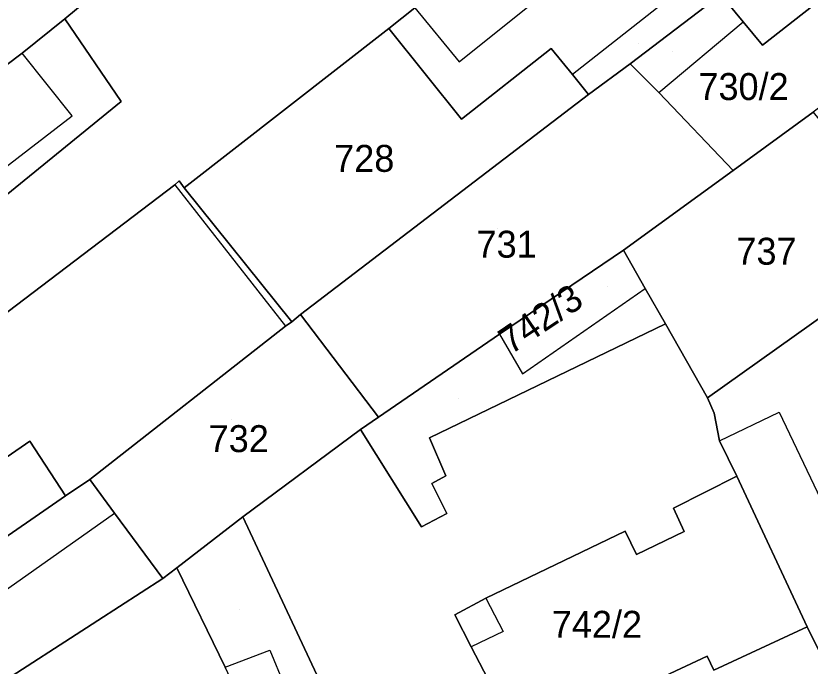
# Model space of a CAD drawing. Extents: x -263423 to -261326, y -1240067 to -1237864.
# Drawn here: x -262715.7 to -262656.8, y -1239094.9 to -1239046.7 of the extents above; entities that cross this region are included whole.
import ezdxf

# ---------------------------------------------------------------- set-up
doc = ezdxf.new("R2010")
doc.units = 0
for name, color, linetype in [('body_kn', 7, 'Continuous'), ('kladpar_druhypozemkov', 7, 'Continuous'), ('kladpar_hranice', 7, 'Continuous'), ('kladpar_parcelnecisla', 7, 'Continuous'), ('kladpar_plochy', 7, 'Continuous'), ('zappar_hrandruhpozemk', 7, 'Continuous')]:
    doc.layers.add(name, color=color, linetype=linetype)

msp = doc.modelspace()

# ---------------------------------------------------------------- linework, layer by layer
at = {"layer": 'body_kn'}
for p, q in [((-262712.08, -1239046.9), (-262712.08, -1239046.9)), ((-262661.77, -1239047.11), (-262661.77, -1239047.11)), ((-262661.77, -1239047.11), (-262661.77, -1239047.11)), ((-262688.05, -1239047.62), (-262688.05, -1239047.62)), ((-262660.34, -1239048.86), (-262660.34, -1239048.86)), ((-262715.25, -1239049.44), (-262715.25, -1239049.44)), ((-262715.25, -1239049.44), (-262715.25, -1239049.44)), ((-262676.02, -1239049.09), (-262676.02, -1239049.09)), ((-262682.83, -1239050.08), (-262682.83, -1239050.08)), ((-262670.15, -1239050.23), (-262670.15, -1239050.23)), ((-262674.42, -1239051.03), (-262674.42, -1239051.03)), ((-262668.04, -1239052.37), (-262668.04, -1239052.37)), ((-262668.04, -1239052.37), (-262668.04, -1239052.37)), ((-262707.9, -1239053.03), (-262707.9, -1239053.03)), ((-262673.24, -1239052.52), (-262673.24, -1239052.52)), ((-262673.24, -1239052.52), (-262673.24, -1239052.52)), ((-262711.54, -1239054.1), (-262711.54, -1239054.1)), ((-262682.67, -1239054.34), (-262682.67, -1239054.34)), ((-262682.67, -1239054.34), (-262682.67, -1239054.34)), ((-262662.52, -1239058.15), (-262662.52, -1239058.15)), ((-262703.59, -1239058.91), (-262703.59, -1239058.91)), ((-262703.91, -1239059.22), (-262703.91, -1239059.22)), ((-262703.91, -1239059.22), (-262703.91, -1239059.22)), ((-262703.22, -1239059.43), (-262703.22, -1239059.43)), ((-262670.64, -1239064.07), (-262670.64, -1239064.07)), ((-262670.64, -1239064.07), (-262670.64, -1239064.07)), ((-262669.05, -1239066.9), (-262669.05, -1239066.9)), ((-262694.6, -1239068.83), (-262694.6, -1239068.83)), ((-262695.25, -1239069.38), (-262695.25, -1239069.38)), ((-262695.7, -1239069.69), (-262695.7, -1239069.69)), ((-262695.7, -1239069.69), (-262695.7, -1239069.69)), ((-262667.53, -1239069.54), (-262667.53, -1239069.54)), ((-262679.85, -1239070.29), (-262679.85, -1239070.29)), ((-262679.85, -1239070.29), (-262679.85, -1239070.29)), ((-262678.14, -1239073.25), (-262678.14, -1239073.25)), ((-262664.41, -1239075.01), (-262664.41, -1239075.01)), ((-262688.81, -1239076.45), (-262688.81, -1239076.45)), ((-262663.93, -1239076.17), (-262663.93, -1239076.17)), ((-262659.1, -1239076.08), (-262659.1, -1239076.08)), ((-262690.16, -1239077.37), (-262690.16, -1239077.37)), ((-262714.67, -1239078.24), (-262714.67, -1239078.24)), ((-262714.67, -1239078.24), (-262714.67, -1239078.24)), ((-262685.03, -1239077.99), (-262685.03, -1239077.99)), ((-262663.53, -1239078.21), (-262663.53, -1239078.21)), ((-262663.53, -1239078.21), (-262663.53, -1239078.21)), ((-262710.23, -1239081.07), (-262710.23, -1239081.07)), ((-262683.83, -1239080.82), (-262683.83, -1239080.82)), ((-262662.25, -1239080.84), (-262662.25, -1239080.84)), ((-262684.85, -1239081.37), (-262684.85, -1239081.37)), ((-262712.03, -1239082.3), (-262712.03, -1239082.3)), ((-262708.38, -1239083.59), (-262708.38, -1239083.59)), ((-262683.76, -1239083.61), (-262683.76, -1239083.61)), ((-262666.94, -1239083.22), (-262666.94, -1239083.22)), ((-262698.87, -1239083.86), (-262698.87, -1239083.86)), ((-262685.62, -1239084.59), (-262685.62, -1239084.59)), ((-262685.62, -1239084.59), (-262685.62, -1239084.59)), ((-262670.53, -1239084.92), (-262670.53, -1239084.92)), ((-262670.53, -1239084.92), (-262670.53, -1239084.92)), ((-262666.15, -1239084.95), (-262666.15, -1239084.95)), ((-262669.68, -1239086.65), (-262669.68, -1239086.65)), ((-262703.77, -1239087.63), (-262703.77, -1239087.63)), ((-262704.81, -1239088.43), (-262704.81, -1239088.43)), ((-262704.81, -1239088.43), (-262704.81, -1239088.43)), ((-262680.85, -1239089.9), (-262680.85, -1239089.9)), ((-262680.85, -1239089.9), (-262680.85, -1239089.9)), ((-262683.16, -1239091.13), (-262683.16, -1239091.13)), ((-262679.57, -1239092.35), (-262679.57, -1239092.35)), ((-262657.04, -1239092.01), (-262657.04, -1239092.01)), ((-262681.95, -1239093.5), (-262681.95, -1239093.5)), ((-262696.87, -1239093.75), (-262696.87, -1239093.75)), ((-262664.45, -1239094.2), (-262664.45, -1239094.2))]:
    msp.add_line(p, q, dxfattribs=at)
at = {"layer": 'kladpar_druhypozemkov'}
for p, q in [((-262669.53, -1239048.69), (-262669.53, -1239048.69)), ((-262667.03, -1239049.29), (-262667.03, -1239049.29)), ((-262661.66, -1239050.92), (-262661.66, -1239050.92)), ((-262689.87, -1239055.99), (-262689.87, -1239055.99)), ((-262679.99, -1239062.49), (-262679.99, -1239062.49)), ((-262660.36, -1239062.88), (-262660.36, -1239062.88)), ((-262671.83, -1239066.79), (-262671.83, -1239066.79)), ((-262682.86, -1239075.1), (-262682.86, -1239075.1)), ((-262699.75, -1239076.66), (-262699.75, -1239076.66)), ((-262699.14, -1239090.72), (-262699.14, -1239090.72)), ((-262671.76, -1239091.25), (-262671.76, -1239091.25))]:
    msp.add_line(p, q, dxfattribs=at)
at = {"layer": 'kladpar_hranice'}
for points in [[(-262664, -1239027.62), (-262657.17, -1239021.87), (-262648.31, -1239032.61), (-262663.18, -1239044.86), (-262663.44, -1239045.1), (-262670.15, -1239050.23), (-262673.24, -1239052.52), (-262674.42, -1239051.03), (-262676.02, -1239049.09), (-262682.67, -1239054.34), (-262688.05, -1239047.62), (-262686.11, -1239046.07), (-262681.14, -1239042.05), (-262664, -1239027.62)], [(-262691.52, -1239029.5), (-262701.74, -1239038.3), (-262712.08, -1239046.9), (-262715.25, -1239049.44), (-262732.02, -1239062.1)], [(-262691.52, -1239029.5), (-262681.14, -1239042.05), (-262686.11, -1239046.07), (-262688.05, -1239047.62), (-262703.22, -1239059.43), (-262703.59, -1239058.91), (-262703.91, -1239059.22), (-262719.4, -1239070.96), (-262723.39, -1239065.02), (-262717.79, -1239061.08), (-262707.9, -1239053.03), (-262712.08, -1239046.9), (-262701.74, -1239038.3), (-262691.52, -1239029.5)], [(-262648.31, -1239032.61), (-262640.66, -1239041.88), (-262650.19, -1239048.95), (-262654.21, -1239044.03), (-262660.34, -1239048.86), (-262661.77, -1239047.11), (-262663.44, -1239045.1), (-262663.18, -1239044.86), (-262648.31, -1239032.61)], [(-262661.77, -1239047.11), (-262660.34, -1239048.86), (-262654.21, -1239044.03), (-262650.19, -1239048.95), (-262651.87, -1239050.25), (-262656.58, -1239053.83), (-262662.52, -1239058.15), (-262668.04, -1239052.37), (-262670.15, -1239050.23), (-262663.44, -1239045.1), (-262661.77, -1239047.11)], [(-262715.25, -1239049.44), (-262712.08, -1239046.9), (-262707.9, -1239053.03), (-262717.79, -1239061.08), (-262723.39, -1239065.02), (-262738.33, -1239074.87), (-262751.02, -1239083.55), (-262752.31, -1239081.49), (-262754.65, -1239078.07), (-262754.39, -1239077.95), (-262747.38, -1239073.59), (-262743.9, -1239071.12), (-262732.02, -1239062.1), (-262715.25, -1239049.44)], [(-262682.67, -1239054.34), (-262676.02, -1239049.09), (-262674.42, -1239051.03), (-262673.24, -1239052.52), (-262694.6, -1239068.83), (-262695.25, -1239069.38), (-262703.22, -1239059.43), (-262688.05, -1239047.62), (-262682.67, -1239054.34)], [(-262673.24, -1239052.52), (-262670.15, -1239050.23), (-262668.04, -1239052.37), (-262662.52, -1239058.15), (-262670.64, -1239064.07), (-262679.85, -1239070.29), (-262688.81, -1239076.45), (-262694.6, -1239068.83), (-262673.24, -1239052.52)], [(-262656.58, -1239053.83), (-262654.17, -1239056.81), (-262650.47, -1239061.59), (-262648.81, -1239063.91), (-262664.41, -1239075.01), (-262667.53, -1239069.54), (-262669.05, -1239066.9), (-262670.64, -1239064.07), (-262662.52, -1239058.15), (-262656.58, -1239053.83)], [(-262745.03, -1239088.13), (-262730.55, -1239078.97), (-262719.4, -1239070.96), (-262703.91, -1239059.22), (-262703.59, -1239058.91), (-262703.22, -1239059.43), (-262695.25, -1239069.38), (-262695.7, -1239069.69), (-262710.23, -1239081.07), (-262712.03, -1239082.3), (-262714.67, -1239078.24), (-262726.53, -1239086.43), (-262724.08, -1239090.62), (-262728.53, -1239093.57), (-262733.73, -1239096.51), (-262747.93, -1239104.71), (-262751.29, -1239107.32), (-262751.11, -1239107.68), (-262769.66, -1239117), (-262774.53, -1239103.7), (-262767.23, -1239099.21), (-262755.93, -1239093.42), (-262745.03, -1239088.13)], [(-262648.81, -1239063.91), (-262648.36, -1239063.61), (-262646.11, -1239068.1), (-262639.73, -1239081.14), (-262638.03, -1239084.61), (-262633.54, -1239094.11), (-262639, -1239096.73), (-262639.24, -1239096.15), (-262646.74, -1239099.8), (-262646.5, -1239100.44), (-262651.63, -1239102.93), (-262657.04, -1239092.01), (-262662.25, -1239080.84), (-262663.53, -1239078.21), (-262663.93, -1239076.17), (-262664.41, -1239075.01), (-262648.81, -1239063.91)], [(-262670.64, -1239064.07), (-262669.05, -1239066.9), (-262667.53, -1239069.54), (-262685.03, -1239077.99), (-262683.83, -1239080.82), (-262684.85, -1239081.37), (-262683.76, -1239083.61), (-262685.62, -1239084.59), (-262690.16, -1239077.37), (-262688.81, -1239076.45), (-262679.85, -1239070.29), (-262670.64, -1239064.07)], [(-262695.7, -1239069.69), (-262695.25, -1239069.38), (-262694.6, -1239068.83), (-262688.81, -1239076.45), (-262690.16, -1239077.37), (-262698.87, -1239083.86), (-262703.77, -1239087.63), (-262704.81, -1239088.43), (-262708.38, -1239083.59), (-262710.23, -1239081.07), (-262695.7, -1239069.69)], [(-262685.62, -1239084.59), (-262683.76, -1239083.61), (-262684.85, -1239081.37), (-262683.83, -1239080.82), (-262685.03, -1239077.99), (-262667.53, -1239069.54), (-262664.41, -1239075.01), (-262663.93, -1239076.17), (-262663.53, -1239078.21), (-262662.25, -1239080.84), (-262666.94, -1239083.22), (-262666.15, -1239084.95), (-262669.68, -1239086.65), (-262670.53, -1239084.92), (-262680.85, -1239089.9), (-262683.16, -1239091.13), (-262681.95, -1239093.5), (-262678.54, -1239100.06)], [(-262688.99, -1239104.98), (-262698.87, -1239083.86), (-262690.16, -1239077.37), (-262685.62, -1239084.59)], [(-262714.67, -1239078.24), (-262712.03, -1239082.3), (-262724.08, -1239090.62), (-262726.53, -1239086.43), (-262714.67, -1239078.24)], [(-262751.11, -1239107.68), (-262751.29, -1239107.32), (-262747.93, -1239104.71), (-262733.73, -1239096.51), (-262728.53, -1239093.57), (-262724.08, -1239090.62), (-262712.03, -1239082.3), (-262710.23, -1239081.07), (-262708.38, -1239083.59), (-262704.81, -1239088.43), (-262722.51, -1239099.86), (-262723, -1239099.15), (-262746.78, -1239113.06), (-262750.76, -1239115.07), (-262767.76, -1239123.22), (-262769.66, -1239117), (-262751.11, -1239107.68)], [(-262670.53, -1239084.92), (-262669.68, -1239086.65), (-262666.15, -1239084.95), (-262666.94, -1239083.22), (-262662.25, -1239080.84), (-262657.04, -1239092.01), (-262663.96, -1239095.23), (-262664.45, -1239094.2), (-262667.98, -1239095.84), (-262667.43, -1239096.93), (-262675.13, -1239100.83), (-262677.82, -1239102.17), (-262680.71, -1239103.63), (-262681.69, -1239101.77), (-262678.54, -1239100.06), (-262681.95, -1239093.5), (-262683.16, -1239091.13), (-262680.85, -1239089.9), (-262670.53, -1239084.92)], [(-262688.99, -1239104.98), (-262686.68, -1239103.82), (-262685.52, -1239106.01), (-262693.67, -1239110.02), (-262695.72, -1239105.28), (-262699.16, -1239097.2), (-262700.19, -1239095.01), (-262703.77, -1239087.63), (-262698.87, -1239083.86), (-262688.99, -1239104.98)], [(-262704.81, -1239088.43), (-262703.77, -1239087.63), (-262700.19, -1239095.01)], [(-262722.51, -1239099.86), (-262704.81, -1239088.43)], [(-262667.98, -1239095.84), (-262664.45, -1239094.2), (-262663.96, -1239095.23), (-262657.04, -1239092.01), (-262651.63, -1239102.93)]]:
    msp.add_lwpolyline(points, dxfattribs=at)
at = {"layer": 'kladpar_plochy'}
for p, q in [((-262701.74, -1239038.3), (-262712.08, -1239046.9)), ((-262712.08, -1239046.9), (-262715.25, -1239049.44)), ((-262715.25, -1239049.44), (-262732.02, -1239062.1))]:
    msp.add_line(p, q, dxfattribs=at)
for points in [[(-262664, -1239027.62), (-262657.17, -1239021.87), (-262648.31, -1239032.61), (-262663.18, -1239044.86), (-262663.44, -1239045.1), (-262670.15, -1239050.23), (-262673.24, -1239052.52), (-262674.42, -1239051.03), (-262676.02, -1239049.09), (-262682.67, -1239054.34), (-262688.05, -1239047.62), (-262686.11, -1239046.07), (-262681.14, -1239042.05)], [(-262691.52, -1239029.5), (-262681.14, -1239042.05), (-262686.11, -1239046.07), (-262688.05, -1239047.62), (-262703.22, -1239059.43), (-262703.59, -1239058.91), (-262703.91, -1239059.22), (-262719.4, -1239070.96), (-262723.39, -1239065.02), (-262717.79, -1239061.08), (-262707.9, -1239053.03), (-262712.08, -1239046.9), (-262701.74, -1239038.3)], [(-262648.31, -1239032.61), (-262640.66, -1239041.88), (-262650.19, -1239048.95), (-262654.21, -1239044.03), (-262660.34, -1239048.86), (-262661.77, -1239047.11), (-262663.44, -1239045.1), (-262663.18, -1239044.86)], [(-262661.77, -1239047.11), (-262660.34, -1239048.86), (-262654.21, -1239044.03), (-262650.19, -1239048.95), (-262651.87, -1239050.25), (-262656.58, -1239053.83), (-262662.52, -1239058.15), (-262668.04, -1239052.37), (-262670.15, -1239050.23), (-262663.44, -1239045.1)], [(-262715.25, -1239049.44), (-262712.08, -1239046.9), (-262707.9, -1239053.03), (-262717.79, -1239061.08), (-262723.39, -1239065.02), (-262738.33, -1239074.87), (-262751.02, -1239083.55), (-262752.31, -1239081.49), (-262754.65, -1239078.07), (-262754.39, -1239077.95), (-262747.38, -1239073.59), (-262743.9, -1239071.12), (-262732.02, -1239062.1)], [(-262682.67, -1239054.34), (-262676.02, -1239049.09), (-262674.42, -1239051.03), (-262673.24, -1239052.52), (-262694.6, -1239068.83), (-262695.25, -1239069.38), (-262703.22, -1239059.43), (-262688.05, -1239047.62)], [(-262673.24, -1239052.52), (-262670.15, -1239050.23), (-262668.04, -1239052.37), (-262662.52, -1239058.15), (-262670.64, -1239064.07), (-262679.85, -1239070.29), (-262688.81, -1239076.45), (-262694.6, -1239068.83)], [(-262656.58, -1239053.83), (-262654.17, -1239056.81), (-262650.47, -1239061.59), (-262648.81, -1239063.91), (-262664.41, -1239075.01), (-262667.53, -1239069.54), (-262669.05, -1239066.9), (-262670.64, -1239064.07), (-262662.52, -1239058.15)], [(-262745.03, -1239088.13), (-262730.55, -1239078.97), (-262719.4, -1239070.96), (-262703.91, -1239059.22), (-262703.59, -1239058.91), (-262703.22, -1239059.43), (-262695.25, -1239069.38), (-262695.7, -1239069.69), (-262710.23, -1239081.07), (-262712.03, -1239082.3), (-262714.67, -1239078.24), (-262726.53, -1239086.43), (-262724.08, -1239090.62), (-262728.53, -1239093.57), (-262733.73, -1239096.51), (-262747.93, -1239104.71), (-262751.29, -1239107.32), (-262751.11, -1239107.68), (-262769.66, -1239117), (-262774.53, -1239103.7), (-262767.23, -1239099.21), (-262755.93, -1239093.42)], [(-262648.81, -1239063.91), (-262648.36, -1239063.61), (-262646.11, -1239068.1), (-262639.73, -1239081.14), (-262638.03, -1239084.61), (-262633.54, -1239094.11), (-262639, -1239096.73), (-262639.24, -1239096.15), (-262646.74, -1239099.8), (-262646.5, -1239100.44), (-262651.63, -1239102.93), (-262657.04, -1239092.01), (-262662.25, -1239080.84), (-262663.53, -1239078.21), (-262663.93, -1239076.17), (-262664.41, -1239075.01)], [(-262670.64, -1239064.07), (-262669.05, -1239066.9), (-262667.53, -1239069.54), (-262685.03, -1239077.99), (-262683.83, -1239080.82), (-262684.85, -1239081.37), (-262683.76, -1239083.61), (-262685.62, -1239084.59), (-262690.16, -1239077.37), (-262688.81, -1239076.45), (-262679.85, -1239070.29)], [(-262695.7, -1239069.69), (-262695.25, -1239069.38), (-262694.6, -1239068.83), (-262688.81, -1239076.45), (-262690.16, -1239077.37), (-262698.87, -1239083.86), (-262703.77, -1239087.63), (-262704.81, -1239088.43), (-262708.38, -1239083.59), (-262710.23, -1239081.07)], [(-262714.67, -1239078.24), (-262712.03, -1239082.3), (-262724.08, -1239090.62), (-262726.53, -1239086.43)], [(-262751.11, -1239107.68), (-262751.29, -1239107.32), (-262747.93, -1239104.71), (-262733.73, -1239096.51), (-262728.53, -1239093.57), (-262724.08, -1239090.62), (-262712.03, -1239082.3), (-262710.23, -1239081.07), (-262708.38, -1239083.59), (-262704.81, -1239088.43), (-262722.51, -1239099.86), (-262723, -1239099.15), (-262746.78, -1239113.06), (-262750.76, -1239115.07), (-262767.76, -1239123.22), (-262769.66, -1239117)], [(-262670.53, -1239084.92), (-262669.68, -1239086.65), (-262666.15, -1239084.95), (-262666.94, -1239083.22), (-262662.25, -1239080.84), (-262657.04, -1239092.01), (-262663.96, -1239095.23), (-262664.45, -1239094.2), (-262667.98, -1239095.84), (-262667.43, -1239096.93), (-262675.13, -1239100.83), (-262677.82, -1239102.17), (-262680.71, -1239103.63), (-262681.69, -1239101.77), (-262678.54, -1239100.06), (-262681.95, -1239093.5), (-262683.16, -1239091.13), (-262680.85, -1239089.9)], [(-262688.99, -1239104.98), (-262686.68, -1239103.82), (-262685.52, -1239106.01), (-262693.67, -1239110.02), (-262695.72, -1239105.28), (-262699.16, -1239097.2), (-262700.19, -1239095.01), (-262703.77, -1239087.63), (-262698.87, -1239083.86)]]:
    msp.add_lwpolyline(points, close=True, dxfattribs=at)
for points in [[(-262688.99, -1239104.98), (-262698.87, -1239083.86), (-262690.16, -1239077.37), (-262685.62, -1239084.59), (-262683.76, -1239083.61), (-262684.85, -1239081.37), (-262683.83, -1239080.82), (-262685.03, -1239077.99), (-262667.53, -1239069.54), (-262664.41, -1239075.01), (-262663.93, -1239076.17), (-262663.53, -1239078.21), (-262662.25, -1239080.84), (-262666.94, -1239083.22), (-262666.15, -1239084.95), (-262669.68, -1239086.65), (-262670.53, -1239084.92), (-262680.85, -1239089.9), (-262683.16, -1239091.13), (-262681.95, -1239093.5), (-262678.54, -1239100.06)], [(-262722.51, -1239099.86), (-262704.81, -1239088.43), (-262703.77, -1239087.63), (-262700.19, -1239095.01)], [(-262667.98, -1239095.84), (-262664.45, -1239094.2), (-262663.96, -1239095.23), (-262657.04, -1239092.01), (-262651.63, -1239102.93)]]:
    msp.add_lwpolyline(points, dxfattribs=at)
at = {"layer": 'zappar_hrandruhpozemk'}
for p, q in [((-262664.54, -1239043.24), (-262674.42, -1239051.03)), ((-262668.04, -1239052.37), (-262661.77, -1239047.11)), ((-262703.91, -1239059.22), (-262695.7, -1239069.69)), ((-262678.14, -1239073.25), (-262669.05, -1239066.9)), ((-262679.85, -1239070.29), (-262678.14, -1239073.25)), ((-262680.85, -1239089.9), (-262679.57, -1239092.35)), ((-262679.57, -1239092.35), (-262681.95, -1239093.5)), ((-262700.19, -1239095.01), (-262696.87, -1239093.75)), ((-262696.87, -1239093.75), (-262692.65, -1239103.95))]:
    msp.add_line(p, q, dxfattribs=at)
for points in [[(-262686.11, -1239046.07), (-262682.83, -1239050.08), (-262664.49, -1239035.36)], [(-262721.83, -1239060.23), (-262720.96, -1239061.33), (-262711.54, -1239054.1), (-262715.25, -1239049.44)], [(-262663.53, -1239078.21), (-262659.1, -1239076.08), (-262652.67, -1239089.56), (-262651.23, -1239090.3)], [(-262719.33, -1239093.71), (-262720.37, -1239092.03), (-262708.38, -1239083.59)]]:
    msp.add_lwpolyline(points, dxfattribs=at)

# ---------------------------------------------------------------- texts
at = {"layer": 'kladpar_parcelnecisla'}
for s, p in [('730/2', (-262665.092, -1239052.92)), ('728', (-262692.102, -1239058.25)), ('731', (-262681.545, -1239064.62)), ('737', (-262662.277, -1239065.14)), ('732', (-262701.411, -1239079.05)), ('742/2', (-262675.965, -1239092.83))]:
    msp.add_text(s, height=2, dxfattribs=at).set_placement(p)
msp.add_text('742/3', height=2, rotation=34, dxfattribs=at).set_placement((-262679.017, -1239071.857))

doc.saveas('drawing.dxf')
